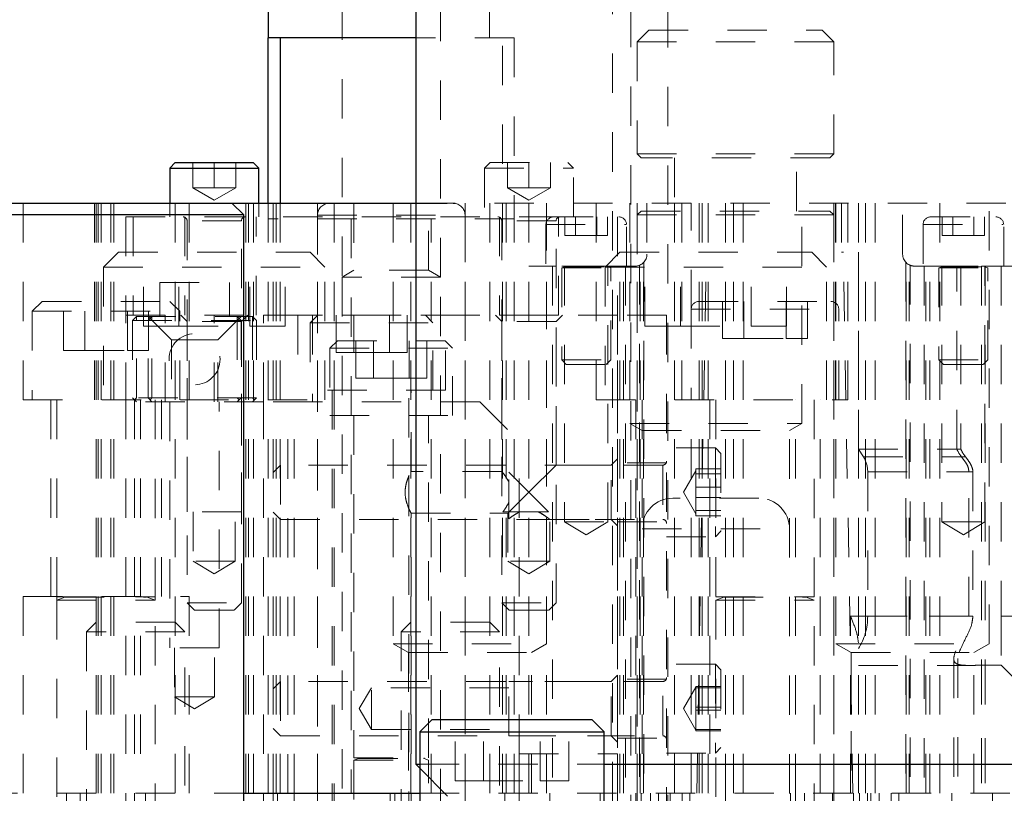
# Model space of a CAD drawing. Header units: inches. Extents: x 1802 to 2468, y -208 to -72.
# Tile 300 of 595: x 2069.27 to 2071.77, y -114.7 to -112.73. Entities that reach past the tile are written whole.
import ezdxf

# ---------------------------------------------------------------- set-up
doc = ezdxf.new("R2010")
doc.units = ezdxf.units.IN
doc.header["$LTSCALE"] = 0.5
doc.header["$MEASUREMENT"] = 0
doc.linetypes.add('HIDDEN', pattern=[0.225, 0.15, -0.075])
for name, color, linetype in [('DIE-M-S', 8, 'Continuous'), ('DIE-M-S2', 1, 'Continuous'), ('DIE-M-S3', 8, 'Continuous'), ('DSS-M-S', 53, 'Continuous'), ('SVD-M-S', 8, 'Continuous')]:
    doc.layers.add(name, color=color, linetype=linetype)

msp = doc.modelspace()

# ---------------------------------------------------------------- linework, layer by layer
at = {"layer": 'DIE-M-S', "linetype": 'HIDDEN', "lineweight": 18}
for p, q in [((2069.45966, -113.19667), (2069.45966, -113.69667)), ((2069.46366, -113.19667), (2069.46366, -114.69667)), ((2069.47666, -114.69667), (2069.47666, -113.19667)), ((2069.47666, -114.69667), (2069.47666, -113.19667)), ((2069.47666, -114.69667), (2069.47666, -113.19667)), ((2069.47666, -114.69667), (2069.47666, -113.19667)), ((2069.50166, -114.69667), (2069.50166, -113.19667)), ((2069.50166, -114.69667), (2069.50166, -113.19667)), ((2069.50166, -114.69667), (2069.50166, -113.19667)), ((2069.50166, -114.69667), (2069.50166, -113.19667)), ((2069.66466, -114.69667), (2069.66466, -113.19667)), ((2069.85166, -114.69667), (2069.85166, -113.19667)), ((2069.85166, -114.69667), (2069.85166, -113.19667)), ((2069.85166, -114.69667), (2069.85166, -113.19667)), ((2069.85166, -114.69667), (2069.85166, -113.19667)), ((2069.86416, -114.69667), (2069.86416, -113.19667)), ((2069.90166, -114.69667), (2069.90166, -113.19667)), ((2069.91416, -114.69667), (2069.91416, -113.19667)), ((2069.92166, -114.69667), (2069.92166, -113.19667)), ((2069.92166, -114.69667), (2069.92166, -113.19667)), ((2070.02666, -113.19667), (2070.02666, -114.69667)), ((2070.06866, -113.69667), (2070.06866, -113.19667)), ((2070.21916, -113.19667), (2070.21916, -114.31667)), ((2070.26366, -113.19667), (2070.26366, -114.69667)), ((2070.27666, -113.19667), (2073.15166, -113.19667)), ((2070.40166, -114.69667), (2070.40166, -113.19667)), ((2070.46466, -114.69667), (2070.46466, -113.19667)), ((2070.50666, -114.69667), (2070.50666, -113.19667)), ((2070.50666, -114.69667), (2070.50666, -113.19667)), ((2070.52666, -114.69667), (2070.52666, -113.19667)), ((2070.56416, -114.69667), (2070.56416, -113.19667)), ((2070.60863, -114.69667), (2070.60863, -113.19667)), ((2070.60863, -114.69667), (2070.60863, -113.19667)), ((2070.60916, -114.31667), (2070.60916, -113.19667)), ((2070.73466, -113.19667), (2070.73466, -113.69667)), ((2070.82041, -113.19667), (2070.82041, -113.75667)), ((2070.83916, -113.19667), (2070.83916, -114.69667)), ((2070.86416, -113.19667), (2070.86416, -113.32667)), ((2070.93439, -114.69667), (2070.93439, -113.19667)), ((2070.93439, -114.69667), (2070.93439, -113.19667)), ((2070.95316, -113.19667), (2070.95316, -113.69667)), ((2070.97666, -113.46636), (2070.97666, -113.19667)), ((2070.99666, -114.69667), (2070.99666, -113.19667)), ((2070.99666, -114.69667), (2070.99666, -113.19667)), ((2071.00416, -113.19667), (2071.00416, -114.69667)), ((2071.00416, -113.19667), (2071.00416, -114.69667)), ((2071.01969, -114.69667), (2071.01969, -113.19667)), ((2071.01969, -114.69667), (2071.01969, -113.19667)), ((2071.06416, -114.69667), (2071.06416, -113.19667)), ((2071.08416, -113.19667), (2071.08416, -114.69667)), ((2071.08416, -113.19667), (2071.08416, -114.69667)), ((2071.10863, -114.69667), (2071.10863, -113.19667)), ((2071.10863, -114.69667), (2071.10863, -113.19667)), ((2071.25791, -113.75667), (2071.25791, -113.19667)), ((2071.33916, -114.69667), (2071.33916, -113.19667)), ((2071.34366, -113.69667), (2071.34366, -113.19667)), ((2071.34416, -113.19667), (2071.34416, -114.31667)), ((2071.37516, -113.69667), (2071.37516, -113.19667)), ((2071.40166, -113.82167), (2071.40166, -113.19667)), ((2071.41941, -113.19667), (2071.41941, -114.69667)), ((2071.44392, -114.69667), (2071.44392, -113.19667)), ((2071.44392, -114.69667), (2071.44392, -113.19667)), ((2071.51416, -113.32667), (2071.51416, -113.19667)), ((2071.60891, -114.69667), (2071.60891, -113.19667)), ((2071.73416, -114.31667), (2071.73416, -113.19667)), ((2070.62416, -113.35667), (2070.56416, -113.35667)), ((2070.62416, -113.35667), (2070.62416, -114.69667)), ((2070.83416, -113.35667), (2070.62416, -113.35667)), ((2070.62416, -113.35667), (2070.62416, -114.69667)), ((2070.65487, -113.35667), (2070.65487, -114.00667)), ((2070.76487, -114.00667), (2070.76487, -113.35667)), ((2070.79487, -114.69667), (2070.79487, -113.35667)), ((2070.80487, -114.69667), (2070.80487, -113.35667)), ((2070.80487, -114.69667), (2070.80487, -113.35667)), ((2070.8473, -114.69667), (2070.8473, -113.35364)), ((2070.8473, -114.69667), (2070.8473, -113.35364)), ((2070.85523, -114.69667), (2070.85523, -113.34803)), ((2070.85523, -114.69667), (2070.85523, -113.34803)), ((2071.52309, -114.69667), (2071.52309, -113.34803)), ((2071.52309, -114.69667), (2071.52309, -113.34803)), ((2071.53102, -114.69667), (2071.53102, -113.35364)), ((2071.53102, -114.69667), (2071.53102, -113.35364)), ((2071.81416, -113.35667), (2071.54416, -113.35667)), ((2071.57345, -114.69667), (2071.57345, -113.35667)), ((2071.57345, -114.69667), (2071.57345, -113.35667)), ((2071.58345, -114.69667), (2071.58345, -113.35667)), ((2071.61345, -113.35667), (2071.61345, -114.00667)), ((2071.6519, -113.82167), (2071.6519, -113.35667)), ((2071.6619, -113.35667), (2071.6619, -113.82167)), ((2071.71416, -113.35667), (2071.71416, -114.69667)), ((2071.72345, -114.00667), (2071.72345, -113.35667)), ((2071.72416, -113.35667), (2071.72416, -114.69667)), ((2071.76416, -113.35667), (2071.76416, -114.24667)), ((2069.56116, -113.69667), (2069.56116, -114.69667)), ((2069.70016, -113.69667), (2070.06866, -113.69667)), ((2069.96716, -114.69667), (2069.96716, -113.69667)), ((2070.73466, -113.69667), (2071.34366, -113.69667)), ((2070.83616, -113.69667), (2070.83616, -114.69667)), ((2070.97666, -114.69667), (2070.97666, -113.69667)), ((2071.02366, -113.69667), (2071.02366, -114.69667)), ((2071.24216, -114.69667), (2071.24216, -113.69667)), ((2071.30466, -114.69667), (2071.30466, -113.69667)), ((2071.34366, -113.69667), (2071.37516, -113.69667)), ((2070.82041, -113.75667), (2071.25791, -113.75667)), ((2070.82041, -113.75667), (2070.85166, -113.77472)), ((2071.22666, -113.77472), (2071.25791, -113.75667)), ((2070.85166, -113.77472), (2071.22666, -113.77472)), ((2071.40166, -113.82167), (2071.6519, -113.82167)), ((2071.40166, -113.82167), (2071.41441, -113.84129)), ((2071.6519, -113.82167), (2071.6619, -113.82167)), ((2071.41441, -113.84129), (2071.66365, -113.84129)), ((2071.41441, -113.84129), (2071.67365, -113.84129)), ((2071.42529, -113.87986), (2071.68264, -113.87986)), ((2071.42529, -113.87986), (2071.42529, -114.24667)), ((2071.42529, -113.87986), (2071.69264, -113.87986)), ((2071.68264, -114.24667), (2071.68264, -113.87986)), ((2071.69264, -113.87986), (2071.69264, -114.24667)), ((2070.65487, -114.00667), (2070.76487, -114.00667)), ((2070.65487, -114.00667), (2070.70987, -114.03972)), ((2070.70987, -114.03972), (2070.76487, -114.00667)), ((2071.61345, -114.00667), (2071.72345, -114.00667)), ((2071.61345, -114.00667), (2071.66845, -114.03972)), ((2071.66845, -114.03972), (2071.72345, -114.00667)), ((2071.38166, -114.69667), (2071.38166, -114.24667)), ((2071.38166, -114.24667), (2071.76416, -114.24667)), ((2071.38166, -114.24667), (2071.76416, -114.24667)), ((2071.38166, -114.69667), (2071.38166, -114.24667)), ((2071.42529, -114.24667), (2071.68264, -114.24667)), ((2071.42529, -114.24667), (2071.69264, -114.24667)), ((2071.76416, -114.24667), (2071.81416, -114.24667)), ((2071.76416, -114.24667), (2071.76416, -114.37145)), ((2071.81416, -114.24667), (2071.76416, -114.24667)), ((2070.21916, -114.31667), (2070.60916, -114.31667)), ((2070.21916, -114.31667), (2070.25791, -114.33905)), ((2070.57041, -114.33905), (2070.60916, -114.31667)), ((2071.34416, -114.31667), (2071.73416, -114.31667)), ((2071.34416, -114.31667), (2071.38291, -114.33905)), ((2071.40166, -114.69667), (2071.40166, -114.3145)), ((2071.69541, -114.33905), (2071.73416, -114.31667)), ((2070.25791, -114.33905), (2070.57041, -114.33905)), ((2070.25791, -114.33905), (2070.25791, -114.69667)), ((2070.57041, -114.69667), (2070.57041, -114.33905)), ((2071.38291, -114.33905), (2071.69541, -114.33905)), ((2071.38291, -114.33905), (2071.38291, -114.69667)), ((2071.64416, -114.35478), (2071.64416, -114.69667)), ((2071.65416, -114.35423), (2071.65416, -114.69667)), ((2071.69541, -114.69667), (2071.69541, -114.33905)), ((2071.40166, -114.37167), (2071.68458, -114.37167)), ((2071.68458, -114.37167), (2071.69294, -114.37167)), ((2071.76416, -114.37145), (2071.71416, -114.37145)), ((2071.71416, -114.37145), (2071.71416, -114.69667)), ((2071.72416, -114.37145), (2071.72416, -114.69667)), ((2071.76416, -114.37145), (2071.81416, -114.42151)), ((2069.16416, -114.69667), (2069.83916, -114.69667)), ((2070.28654, -114.69667), (2073.14178, -114.69667))]:
    msp.add_line(p, q, dxfattribs=at)
at = {"layer": 'DIE-M-S', "linetype": 'Continuous', "lineweight": 25}
for p, q in [((2069.80916, -113.19667), (2070.27666, -113.19667)), ((2069.83916, -114.69667), (2070.28654, -114.69667))]:
    msp.add_line(p, q, dxfattribs=at)
at = {"layer": 'DIE-M-S', "linetype": 'HIDDEN', "lineweight": 18}
for centre, start, end in [((2070.83416, -113.32667), 270, 0), ((2071.54416, -113.32667), 180, 270)]:
    msp.add_arc(centre, 0.03, start, end, dxfattribs=at)
for centre, major_axis, ratio, start_param, end_param in [((2071.71416, -113.78354), (0, 0.08342), 0.8390996, 2.0455764, 2.3355008), ((2071.72416, -113.78354), (0, 0.08342), 0.8390996, 2.0455764, 2.3355008), ((2071.37881, -113.87986), (0, 0.06), 0.7747034, 4.712389, 5.4105207), ((2071.32845, -114.24667), (0, 0.125), 0.7747034, 3.9987731, 4.712389)]:
    msp.add_ellipse(centre, major_axis=major_axis, ratio=ratio, start_param=start_param, end_param=end_param, dxfattribs=at)
for points, knots in [([(2071.68264, -113.87986), (2071.68221, -113.87621), (2071.68116, -113.86721), (2071.67336, -113.85391), (2071.66708, -113.84576), (2071.66365, -113.84129)], [0, 0, 0, 0, 0.2356388, 0.5817235, 1, 1, 1, 1]), ([(2071.67365, -113.84129), (2071.67644, -113.84486), (2071.68202, -113.85199), (2071.68905, -113.86355), (2071.69235, -113.87336), (2071.69257, -113.87842), (2071.69264, -113.87986)], [0, 0, 0, 0, 0.3367751, 0.6740995, 0.9071018, 1, 1, 1, 1]), ([(2071.40166, -114.3145), (2071.40076, -114.30707), (2071.39844, -114.28789), (2071.3888, -114.26464), (2071.38278, -114.24948), (2071.38171, -114.24681), (2071.38166, -114.24667)], [0, 0, 0, 0, 0.342192, 0.8842422, 0.9940505, 1, 1, 1, 1]), ([(2071.71416, -114.37145), (2071.70629, -114.37151), (2071.69056, -114.37162), (2071.66967, -114.37179), (2071.65411, -114.36984), (2071.64547, -114.36417), (2071.64312, -114.35363), (2071.64816, -114.33539), (2071.66169, -114.30787), (2071.67691, -114.27849), (2071.68247, -114.25647), (2071.68262, -114.2478), (2071.68264, -114.24667)], [0, 0, 0, 0, 0.0942578, 0.1885281, 0.2819867, 0.3706348, 0.4566366, 0.571266, 0.7302307, 0.8957107, 0.9863899, 1, 1, 1, 1]), ([(2071.69264, -114.24667), (2071.69197, -114.25316), (2071.6901, -114.27143), (2071.67603, -114.2994), (2071.66199, -114.32708), (2071.65399, -114.34815), (2071.6538, -114.36155), (2071.66106, -114.36879), (2071.67502, -114.37149), (2071.69351, -114.37179), (2071.71086, -114.37148), (2071.72134, -114.37145), (2071.72416, -114.37145)], [0, 0, 0, 0, 0.0780185, 0.2198007, 0.3809292, 0.502044, 0.6004658, 0.6994177, 0.7867027, 0.8738957, 0.9660169, 1, 1, 1, 1])]:
    msp.add_open_spline(points, degree=3, knots=knots, dxfattribs=at)
at = {"layer": 'DIE-M-S2', "linetype": 'HIDDEN', "lineweight": 18}
for p, q in [((2069.27816, -113.19667), (2069.27816, -113.69667)), ((2069.46916, -113.19667), (2069.46916, -114.69667)), ((2069.46916, -113.19667), (2069.46916, -114.69667)), ((2069.50916, -113.19667), (2069.50916, -114.69667)), ((2069.50916, -113.19667), (2069.50916, -114.69667)), ((2069.70016, -113.69667), (2069.70016, -113.19667)), ((2069.84416, -113.19667), (2069.84416, -114.69667)), ((2069.84416, -113.19667), (2069.84416, -114.69667)), ((2070.93439, -113.19667), (2070.93439, -114.69667)), ((2070.93439, -113.19667), (2070.93439, -114.69667)), ((2071.01987, -113.19667), (2071.01987, -113.32167)), ((2071.35845, -113.19667), (2071.35845, -113.32167)), ((2071.40166, -113.19667), (2071.40166, -114.3145)), ((2071.44392, -113.19667), (2071.44392, -114.69667)), ((2071.44392, -113.19667), (2071.44392, -114.69667)), ((2070.99087, -114.69667), (2071.01487, -113.32167)), ((2071.36345, -113.32167), (2071.35845, -113.32167)), ((2071.38745, -114.69667), (2071.36345, -113.32167)), ((2070.80987, -113.35667), (2070.80987, -114.69667)), ((2070.80987, -113.35667), (2070.80987, -114.69667)), ((2070.84489, -113.35469), (2070.84489, -114.69667)), ((2070.84489, -113.35469), (2070.84489, -114.69667)), ((2070.85643, -113.34678), (2070.85643, -114.69667)), ((2070.85643, -113.34678), (2070.85643, -114.69667)), ((2071.52189, -113.34678), (2071.52189, -114.69667)), ((2071.52189, -113.34678), (2071.52189, -114.69667)), ((2071.53342, -113.35469), (2071.53342, -114.69667)), ((2071.53342, -113.35469), (2071.53342, -114.69667)), ((2071.56845, -113.35667), (2071.56845, -114.69667)), ((2071.56845, -113.35667), (2071.56845, -114.69667)), ((2069.27816, -113.69667), (2069.70016, -113.69667)), ((2069.34853, -113.69667), (2069.34853, -114.19667)), ((2069.62978, -114.19667), (2069.62978, -113.69667)), ((2069.27816, -114.19667), (2069.70016, -114.19667)), ((2069.27816, -114.19667), (2069.27816, -114.69667)), ((2069.70016, -114.69667), (2069.70016, -114.19667))]:
    msp.add_line(p, q, dxfattribs=at)
msp.add_arc((2071.54416, -113.32667), 0.03, 249.03177, 270, dxfattribs=at)
at = {"layer": 'DIE-M-S3', "linetype": 'HIDDEN', "lineweight": 18}
for p, q in [((2070.08916, -111.68167), (2070.08916, -113.38467)), ((2070.33916, -113.38467), (2070.33916, -111.68167)), ((2070.52666, -112.19667), (2070.52666, -112.77667)), ((2069.96416, -112.57667), (2069.96416, -112.77667)), ((2070.46416, -112.77667), (2070.46416, -112.57667)), ((2070.86916, -112.75667), (2070.83916, -112.78667)), ((2070.86916, -112.75667), (2071.30916, -112.75667)), ((2071.33916, -112.78667), (2071.30916, -112.75667)), ((2070.52666, -112.77667), (2070.27666, -112.77667)), ((2070.49666, -114.69667), (2070.49666, -112.77667)), ((2070.52666, -112.77667), (2070.52666, -113.19667)), ((2071.33916, -112.78667), (2070.83916, -112.78667)), ((2070.83916, -112.78667), (2070.83916, -113.07167)), ((2071.33916, -113.07167), (2071.33916, -112.78667)), ((2070.83916, -113.07167), (2071.33916, -113.07167)), ((2070.83916, -113.07167), (2070.84916, -113.08167)), ((2071.32916, -113.08167), (2070.84916, -113.08167)), ((2070.93416, -113.08167), (2070.93416, -113.21667)), ((2071.24416, -113.21667), (2071.24416, -113.08167)), ((2071.32916, -113.08167), (2071.33916, -113.07167)), ((2069.93166, -113.19667), (2069.93166, -114.69667)), ((2070.84916, -113.21667), (2070.83916, -113.22667)), ((2071.33916, -113.22667), (2070.83916, -113.22667)), ((2070.83916, -113.22667), (2070.83916, -114.94667)), ((2070.84916, -113.21667), (2071.32916, -113.21667)), ((2071.33916, -113.22667), (2071.32916, -113.21667)), ((2071.33916, -114.94667), (2071.33916, -113.22667)), ((2070.52666, -113.23667), (2069.90166, -113.23667)), ((2070.11259, -113.23667), (2070.11259, -114.69667)), ((2070.31572, -114.69667), (2070.31572, -113.23667)), ((2069.16416, -114.69667), (2069.83916, -114.69667)), ((2069.38866, -114.69667), (2069.38866, -115.19667)), ((2069.42366, -114.69667), (2069.42366, -114.88667)), ((2069.56116, -114.69667), (2069.56116, -115.19667)), ((2069.58966, -115.19667), (2069.58966, -114.69667)), ((2069.70466, -114.88667), (2069.70466, -114.69667)), ((2069.91416, -115.19667), (2069.91416, -114.69667)), ((2069.9251, -114.69667), (2069.9251, -115.19667)), ((2069.96716, -115.19667), (2069.96716, -114.69667)), ((2070.21103, -114.69667), (2070.21103, -115.19667)), ((2070.22366, -114.69667), (2070.22366, -114.88667)), ((2070.28654, -114.69667), (2073.14178, -114.69667)), ((2070.50322, -115.19667), (2070.50322, -114.69667)), ((2070.50466, -114.88667), (2070.50466, -114.69667)), ((2070.61728, -115.19667), (2070.61728, -114.69667)), ((2070.74541, -114.69667), (2070.74541, -115.19667)), ((2070.83616, -114.69667), (2070.83616, -115.19667)), ((2070.84916, -114.69667), (2070.84916, -115.19667)), ((2070.87347, -115.19667), (2070.87347, -114.69667)), ((2070.89347, -115.19667), (2070.89347, -114.69667)), ((2070.89347, -115.19667), (2070.89347, -114.69667)), ((2070.92347, -115.19667), (2070.92347, -114.69667)), ((2070.92347, -115.19667), (2070.92347, -114.69667)), ((2070.95347, -115.19667), (2070.95347, -114.69667)), ((2070.95347, -115.19667), (2070.95347, -114.69667)), ((2070.97347, -115.19667), (2070.97347, -114.69667)), ((2071.06366, -114.69667), (2071.06366, -115.19667)), ((2071.22916, -115.19667), (2071.22916, -114.69667)), ((2071.24216, -115.19667), (2071.24216, -114.69667)), ((2071.26466, -115.19667), (2071.26466, -114.69667)), ((2071.33603, -114.69667), (2071.33603, -115.19667)), ((2071.38916, -114.69667), (2071.38916, -115.19667)), ((2071.40485, -115.19667), (2071.40485, -114.69667)), ((2071.42485, -115.19667), (2071.42485, -114.69667)), ((2071.42485, -115.19667), (2071.42485, -114.69667)), ((2071.43291, -115.19667), (2071.43291, -114.69667)), ((2071.45485, -115.19667), (2071.45485, -114.69667)), ((2071.45485, -115.19667), (2071.45485, -114.69667)), ((2071.48485, -115.19667), (2071.48485, -114.69667)), ((2071.48485, -115.19667), (2071.48485, -114.69667)), ((2071.50485, -115.19667), (2071.50485, -114.69667)), ((2071.63916, -115.19667), (2071.63916, -114.69667)), ((2071.74228, -115.19667), (2071.74228, -114.69667))]:
    msp.add_line(p, q, dxfattribs=at)
at = {"layer": 'DIE-M-S3', "linetype": 'Continuous', "lineweight": 25}
for p, q in [((2069.90166, -111.74167), (2069.90166, -112.77667)), ((2070.27666, -112.77667), (2069.90166, -112.77667)), ((2069.90166, -113.19667), (2069.90166, -112.77667)), ((2069.93166, -112.77667), (2069.93166, -113.19667)), ((2069.21416, -113.19667), (2069.80916, -113.19667)), ((2069.83916, -113.22667), (2069.80916, -113.19667)), ((2069.83916, -113.22667), (2069.21416, -113.22667)), ((2069.83916, -115.19667), (2069.83916, -113.22667)), ((2069.83916, -114.69667), (2070.28654, -114.69667))]:
    msp.add_line(p, q, dxfattribs=at)
at = {"layer": 'DSS-M-S', "linetype": 'Continuous', "lineweight": 25}
for p, q in [((2070.27666, -112.21667), (2070.27666, -114.62317)), ((2070.31779, -114.50917), (2070.28654, -114.54042)), ((2070.31779, -114.50917), (2070.72404, -114.50917)), ((2070.75529, -114.54042), (2070.72404, -114.50917)), ((2070.28654, -114.54042), (2070.28654, -114.82167)), ((2070.28654, -114.54042), (2070.75529, -114.54042)), ((2070.75529, -114.82167), (2070.75529, -114.54042)), ((2070.27666, -114.62317), (2070.28654, -114.63306)), ((2070.27666, -114.62317), (2070.28654, -114.62317)), ((2070.75529, -114.62317), (2072.67303, -114.62317))]:
    msp.add_line(p, q, dxfattribs=at)
at = {"layer": 'DSS-M-S', "linetype": 'HIDDEN', "lineweight": 18}
for p, q in [((2070.77666, -112.21667), (2070.77666, -116.61417)), ((2070.82353, -112.50045), (2070.82353, -115.91571)), ((2070.91728, -112.50104), (2070.91728, -115.91656)), ((2070.37658, -114.66542), (2070.37658, -114.50917)), ((2070.44875, -114.66542), (2070.44875, -114.50917)), ((2070.59309, -114.66542), (2070.59309, -114.50917)), ((2070.66525, -114.66542), (2070.66525, -114.50917)), ((2070.28654, -114.62317), (2070.75529, -114.62317)), ((2070.28654, -114.63306), (2070.46416, -114.81067)), ((2070.37658, -114.66542), (2070.44875, -114.66542)), ((2070.44875, -114.66542), (2070.59309, -114.66542)), ((2070.59309, -114.66542), (2070.66525, -114.66542))]:
    msp.add_line(p, q, dxfattribs=at)
at = {"layer": 'SVD-M-S', "linetype": 'Continuous', "lineweight": 25}
for p, q in [((2069.66516, -113.09367), (2069.65116, -113.10767)), ((2069.65116, -113.10767), (2069.65116, -113.19667)), ((2069.65116, -113.10767), (2069.87716, -113.10767)), ((2069.66516, -113.09367), (2069.86316, -113.09367)), ((2069.87716, -113.10767), (2069.86316, -113.09367)), ((2069.87716, -113.19667), (2069.87716, -113.10767))]:
    msp.add_line(p, q, dxfattribs=at)
at = {"layer": 'SVD-M-S', "linetype": 'HIDDEN', "lineweight": 18}
for p, q in [((2069.70966, -113.15767), (2069.70966, -113.09367)), ((2069.76416, -113.15767), (2069.76416, -113.09367)), ((2069.81866, -113.15767), (2069.81866, -113.09367)), ((2070.46516, -113.09367), (2070.45116, -113.10767)), ((2070.45116, -113.10767), (2070.67716, -113.10767)), ((2070.45116, -113.10767), (2070.45116, -113.23167)), ((2070.46516, -113.09367), (2070.66316, -113.09367)), ((2070.50966, -113.15767), (2070.50966, -113.09367)), ((2070.56416, -113.15767), (2070.56416, -113.09367)), ((2070.61866, -113.15767), (2070.61866, -113.09367)), ((2070.67716, -113.10767), (2070.66316, -113.09367)), ((2070.67716, -113.23167), (2070.67716, -113.10767)), ((2069.73691, -113.15767), (2069.70966, -113.15767)), ((2069.70966, -113.15767), (2069.76416, -113.18914)), ((2069.76416, -113.15767), (2069.73691, -113.15767)), ((2069.76416, -113.15767), (2069.79141, -113.15767)), ((2069.76416, -113.18914), (2069.81866, -113.15767)), ((2069.79141, -113.15767), (2069.81866, -113.15767)), ((2070.53691, -113.15767), (2070.50966, -113.15767)), ((2070.50966, -113.15767), (2070.56416, -113.18914)), ((2070.56416, -113.15767), (2070.53691, -113.15767)), ((2070.56416, -113.15767), (2070.59141, -113.15767)), ((2070.56416, -113.18914), (2070.61866, -113.15767)), ((2070.59141, -113.15767), (2070.61866, -113.15767)), ((2069.65116, -113.19667), (2069.65116, -113.23167)), ((2069.87716, -113.23167), (2069.87716, -113.19667)), ((2070.05666, -113.19717), (2070.37166, -113.19717)), ((2070.11941, -113.19717), (2070.11941, -113.36721)), ((2070.30891, -113.36721), (2070.30891, -113.19717)), ((2069.53916, -113.23167), (2069.53916, -113.48167)), ((2069.53916, -113.23167), (2070.62705, -113.23167)), ((2069.55791, -113.23167), (2069.55791, -113.48167)), ((2069.68941, -113.23167), (2069.68941, -113.48167)), ((2069.83891, -113.48167), (2069.83891, -113.23167)), ((2069.87041, -113.48167), (2069.87041, -113.23167)), ((2070.02666, -113.22717), (2070.39991, -113.22717)), ((2070.02666, -113.22717), (2070.02666, -114.94667)), ((2070.40166, -114.94667), (2070.40166, -113.22717)), ((2070.48941, -113.23167), (2070.48941, -113.48167)), ((2070.62705, -113.23167), (2070.79268, -113.23167)), ((2070.63891, -113.48167), (2070.63891, -113.23167)), ((2070.65574, -113.27855), (2070.65574, -113.23167)), ((2070.6828, -113.27855), (2070.6828, -113.23167)), ((2070.73693, -113.27855), (2070.73693, -113.23167)), ((2070.76399, -113.27855), (2070.76399, -113.23167)), ((2070.78916, -113.23167), (2070.78916, -113.48167)), ((2071.58564, -113.23167), (2071.75127, -113.23167)), ((2071.61432, -113.27855), (2071.61432, -113.23167)), ((2071.64139, -113.27855), (2071.64139, -113.23167)), ((2071.69551, -113.27855), (2071.69551, -113.23167)), ((2071.72258, -113.27855), (2071.72258, -113.23167)), ((2069.83316, -113.24167), (2069.69516, -113.24167)), ((2069.69516, -113.24167), (2069.69516, -114.21307)), ((2069.83316, -114.21307), (2069.83316, -113.24167)), ((2070.63316, -113.24167), (2070.49516, -113.24167)), ((2070.49516, -113.24167), (2070.49516, -114.21307)), ((2070.60737, -113.25136), (2070.81062, -113.25136)), ((2070.60737, -113.25136), (2070.60737, -113.35667)), ((2070.63316, -114.21307), (2070.63316, -113.24167)), ((2070.81237, -113.35667), (2070.81237, -113.25136)), ((2071.56595, -113.25136), (2071.76921, -113.25136)), ((2071.56595, -113.25136), (2071.56595, -113.35667)), ((2071.77095, -113.35667), (2071.77095, -113.25136)), ((2070.65574, -113.27855), (2070.6828, -113.27855)), ((2070.6828, -113.27855), (2070.73693, -113.27855)), ((2070.73693, -113.27855), (2070.76399, -113.27855)), ((2071.61432, -113.27855), (2071.64139, -113.27855)), ((2071.64139, -113.27855), (2071.69551, -113.27855)), ((2071.69551, -113.27855), (2071.72258, -113.27855)), ((2069.52041, -113.32167), (2069.48291, -113.35917)), ((2069.52041, -113.32167), (2070.00791, -113.32167)), ((2069.58403, -113.50917), (2069.58403, -113.32167)), ((2069.67409, -113.50917), (2069.67409, -113.32167)), ((2069.85423, -113.50917), (2069.85423, -113.32167)), ((2069.94429, -113.50917), (2069.94429, -113.32167)), ((2070.04541, -113.35917), (2070.00791, -113.32167)), ((2070.79541, -113.32167), (2070.75791, -113.35917)), ((2070.79541, -113.32167), (2071.28291, -113.32167)), ((2070.85903, -113.50917), (2070.85903, -113.32167)), ((2070.94909, -113.50917), (2070.94909, -113.32167)), ((2071.12923, -113.50917), (2071.12923, -113.32167)), ((2071.21929, -113.50917), (2071.21929, -113.32167)), ((2071.32041, -113.35917), (2071.28291, -113.32167)), ((2070.64737, -113.35667), (2070.64737, -113.35707)), ((2070.64737, -113.35707), (2070.77237, -113.35707)), ((2070.77237, -113.35707), (2070.77237, -113.35667)), ((2071.60595, -113.35667), (2071.60595, -113.35707)), ((2071.60595, -113.35707), (2071.73095, -113.35707)), ((2071.73095, -113.35707), (2071.73095, -113.35667)), ((2069.48291, -113.35917), (2070.04541, -113.35917)), ((2069.48291, -113.35917), (2069.48291, -113.69667)), ((2070.04541, -113.69667), (2070.04541, -113.35917)), ((2070.11941, -113.36721), (2070.08916, -113.38467)), ((2070.30891, -113.36721), (2070.11941, -113.36721)), ((2070.33916, -113.38467), (2070.30891, -113.36721)), ((2070.65492, -113.35859), (2070.64737, -113.36134)), ((2070.64737, -113.36134), (2070.77237, -113.36134)), ((2070.64737, -113.36134), (2070.64737, -113.59492)), ((2070.65492, -113.35859), (2070.76481, -113.35859)), ((2070.75791, -113.35917), (2071.32041, -113.35917)), ((2070.75791, -113.35917), (2070.75791, -113.69667)), ((2070.77237, -113.36134), (2070.76481, -113.35859)), ((2070.77237, -113.59492), (2070.77237, -113.36134)), ((2071.32041, -113.69667), (2071.32041, -113.35917)), ((2071.6135, -113.35859), (2071.60595, -113.36134)), ((2071.60595, -113.36134), (2071.73095, -113.36134)), ((2071.60595, -113.36134), (2071.60595, -113.59492)), ((2071.6135, -113.35859), (2071.7234, -113.35859)), ((2071.73095, -113.36134), (2071.7234, -113.35859)), ((2071.73095, -113.59492), (2071.73095, -113.36134)), ((2069.62558, -113.39814), (2069.80274, -113.39814)), ((2069.62558, -113.39814), (2069.62558, -113.48514)), ((2069.80274, -113.48514), (2069.80274, -113.39814)), ((2070.33916, -113.38467), (2070.08916, -113.38467)), ((2070.08916, -113.38467), (2070.08916, -115.13467)), ((2070.33916, -115.13467), (2070.33916, -113.38467)), ((2069.32666, -113.44667), (2069.30166, -113.47167)), ((2069.32666, -113.44667), (2069.65166, -113.44667)), ((2069.38091, -113.57167), (2069.38091, -113.44667)), ((2069.43503, -113.57167), (2069.43503, -113.44667)), ((2069.54329, -113.57167), (2069.54329, -113.44667)), ((2069.59741, -113.57167), (2069.59741, -113.44667)), ((2069.67666, -113.47167), (2069.65166, -113.44667)), ((2070.99634, -113.44667), (2071.33197, -113.44667)), ((2071.05591, -113.54042), (2071.05591, -113.44667)), ((2071.11003, -113.54042), (2071.11003, -113.44667)), ((2071.21829, -113.54042), (2071.21829, -113.44667)), ((2071.27241, -113.54042), (2071.27241, -113.44667)), ((2069.30166, -113.47167), (2069.67666, -113.47167)), ((2069.30166, -113.47167), (2069.30166, -113.69667)), ((2069.53916, -113.48167), (2070.78916, -113.48167)), ((2069.53916, -113.70167), (2069.53916, -113.48167)), ((2069.63916, -113.70167), (2069.63916, -113.48167)), ((2069.67666, -113.69667), (2069.67666, -113.47167)), ((2069.67916, -113.48167), (2069.69516, -113.49767)), ((2069.76416, -113.70167), (2069.76416, -113.48167)), ((2069.83316, -113.49767), (2069.84916, -113.48167)), ((2069.88916, -113.70167), (2069.88916, -113.48167)), ((2069.88916, -113.48167), (2070.78916, -113.48167)), ((2069.97666, -113.48167), (2069.97666, -113.67167)), ((2070.02716, -113.48167), (2070.00816, -113.50067)), ((2070.01416, -113.48167), (2070.01416, -113.70167)), ((2070.07395, -113.57667), (2070.07395, -113.48167)), ((2070.11905, -113.57667), (2070.11905, -113.48167)), ((2070.20926, -113.57667), (2070.20926, -113.48167)), ((2070.25437, -113.57667), (2070.25437, -113.48167)), ((2070.32016, -113.50067), (2070.30116, -113.48167)), ((2070.35166, -113.67167), (2070.35166, -113.48167)), ((2070.47916, -113.48167), (2070.49516, -113.49767)), ((2070.63316, -113.49767), (2070.64916, -113.48167)), ((2070.91416, -113.48167), (2070.78916, -113.48167)), ((2070.78916, -113.48167), (2070.78916, -114.94667)), ((2070.78916, -114.69667), (2070.78916, -113.48167)), ((2070.91416, -113.48167), (2070.91416, -114.94667)), ((2070.97666, -113.46636), (2071.34991, -113.46636)), ((2070.97666, -113.46636), (2070.97666, -113.69667)), ((2071.35166, -113.69667), (2071.35166, -113.46636)), ((2069.56652, -113.48514), (2069.55668, -113.49498)), ((2069.55668, -113.49498), (2069.55668, -113.69183)), ((2069.55668, -113.49498), (2069.87164, -113.49498)), ((2069.56652, -113.48514), (2069.8618, -113.48514)), ((2069.56652, -113.49498), (2069.56652, -113.48514)), ((2069.56652, -113.69183), (2069.56652, -113.49498)), ((2069.60589, -113.48514), (2069.59605, -113.49498)), ((2069.59605, -113.48514), (2069.6551, -113.54419)), ((2069.59605, -113.69183), (2069.59605, -113.49498)), ((2069.60589, -113.49498), (2069.60589, -113.48514)), ((2069.60589, -113.69183), (2069.60589, -113.49498)), ((2069.83316, -113.49767), (2069.69516, -113.49767)), ((2069.69516, -113.49767), (2069.69516, -113.98167)), ((2069.77321, -113.54419), (2069.83227, -113.48514)), ((2069.82243, -113.48514), (2069.83227, -113.49498)), ((2069.82243, -113.48514), (2069.82243, -113.49498)), ((2069.82243, -113.49498), (2069.82243, -113.69183)), ((2069.83227, -113.49498), (2069.83227, -113.69183)), ((2069.83316, -113.98167), (2069.83316, -113.49767)), ((2069.8618, -113.48514), (2069.87164, -113.49498)), ((2069.8618, -113.48514), (2069.8618, -113.49498)), ((2069.8618, -113.49498), (2069.8618, -113.69183)), ((2069.87164, -113.49498), (2069.87164, -113.69183)), ((2070.00816, -113.50067), (2070.32016, -113.50067)), ((2070.00816, -113.50067), (2070.00816, -113.67167)), ((2070.32016, -113.67167), (2070.32016, -113.50067)), ((2070.63316, -113.49767), (2070.49516, -113.49767)), ((2070.49516, -113.49767), (2070.49516, -113.87892)), ((2070.63316, -113.86267), (2070.63316, -113.49767)), ((2069.58403, -113.50917), (2069.67409, -113.50917)), ((2069.67409, -113.50917), (2069.85423, -113.50917)), ((2069.85423, -113.50917), (2069.94429, -113.50917)), ((2070.85903, -113.50917), (2070.94909, -113.50917)), ((2070.94909, -113.50917), (2071.12923, -113.50917)), ((2071.12923, -113.50917), (2071.21929, -113.50917)), ((2069.6551, -113.54419), (2069.71416, -113.54419)), ((2069.6551, -113.54419), (2069.6551, -113.70167)), ((2069.71416, -113.54419), (2069.77321, -113.54419)), ((2069.77321, -113.70167), (2069.77321, -113.54419)), ((2070.07716, -113.54667), (2070.05816, -113.56567)), ((2070.07716, -113.54667), (2070.35116, -113.54667)), ((2070.12395, -113.64167), (2070.12395, -113.54667)), ((2070.16905, -113.64167), (2070.16905, -113.54667)), ((2070.25926, -113.64167), (2070.25926, -113.54667)), ((2070.30437, -113.64167), (2070.30437, -113.54667)), ((2070.37016, -113.56567), (2070.35116, -113.54667)), ((2071.05591, -113.54042), (2071.11003, -113.54042)), ((2071.11003, -113.54042), (2071.21829, -113.54042)), ((2071.21829, -113.54042), (2071.27241, -113.54042)), ((2069.38091, -113.57167), (2069.43503, -113.57167)), ((2069.43503, -113.57167), (2069.54329, -113.57167)), ((2069.54329, -113.57167), (2069.59741, -113.57167)), ((2070.05816, -113.56567), (2070.37016, -113.56567)), ((2070.05816, -113.56567), (2070.05816, -113.73667)), ((2070.07395, -113.57667), (2070.11905, -113.57667)), ((2070.11905, -113.57667), (2070.20926, -113.57667)), ((2070.20926, -113.57667), (2070.25437, -113.57667)), ((2070.37016, -113.73667), (2070.37016, -113.56567)), ((2070.64737, -113.59492), (2070.77237, -113.59492)), ((2070.64737, -113.59492), (2070.65912, -113.60667)), ((2070.65912, -113.60667), (2070.76062, -113.60667)), ((2070.76062, -113.60667), (2070.77237, -113.59492)), ((2071.60595, -113.59492), (2071.73095, -113.59492)), ((2071.60595, -113.59492), (2071.6177, -113.60667)), ((2071.6177, -113.60667), (2071.7192, -113.60667)), ((2071.7192, -113.60667), (2071.73095, -113.59492)), ((2070.12395, -113.64167), (2070.16905, -113.64167)), ((2070.16905, -113.64167), (2070.25926, -113.64167)), ((2070.25926, -113.64167), (2070.30437, -113.64167)), ((2070.35166, -113.67167), (2069.97666, -113.67167)), ((2070.06366, -113.67167), (2070.06366, -115.19667)), ((2070.06916, -113.67167), (2070.06916, -114.79207)), ((2070.25916, -114.79207), (2070.25916, -113.67167)), ((2070.26466, -113.87898), (2070.26466, -113.67167)), ((2069.36416, -113.69667), (2069.36416, -114.19707)), ((2069.53916, -115.19667), (2069.53916, -113.70167)), ((2069.88916, -113.70167), (2069.53916, -113.70167)), ((2069.87164, -113.69183), (2069.55668, -113.69183)), ((2069.55668, -113.69183), (2069.56652, -113.70167)), ((2069.5616, -113.69675), (2069.56652, -113.69183)), ((2069.57666, -113.69667), (2069.57666, -114.69707)), ((2069.60589, -113.70167), (2069.59605, -113.69183)), ((2069.60589, -113.69183), (2069.60097, -113.69675)), ((2069.61416, -114.19707), (2069.61416, -113.69667)), ((2069.65166, -113.70167), (2069.65166, -114.32667)), ((2069.77666, -114.32667), (2069.77666, -113.70167)), ((2069.83227, -113.69183), (2069.82243, -113.70167)), ((2069.82735, -113.69675), (2069.82243, -113.69183)), ((2069.87164, -113.69183), (2069.8618, -113.70167)), ((2069.8618, -113.69183), (2069.86672, -113.69675)), ((2069.88916, -115.19667), (2069.88916, -113.70167)), ((2070.01416, -113.70167), (2069.88916, -113.70167)), ((2069.95166, -114.69707), (2069.95166, -113.69667)), ((2070.43916, -113.70167), (2070.01416, -113.70167)), ((2070.43916, -113.70167), (2070.53916, -113.80167)), ((2070.85166, -113.69667), (2070.85166, -114.69707)), ((2071.03916, -113.69667), (2071.03916, -114.19707)), ((2071.22666, -114.69707), (2071.22666, -113.69667)), ((2071.28916, -114.19707), (2071.28916, -113.69667)), ((2070.05816, -113.73667), (2070.37016, -113.73667)), ((2070.11916, -113.73667), (2070.11916, -114.60707)), ((2070.30916, -114.60707), (2070.30916, -113.73667)), ((2070.53916, -114.59667), (2070.53916, -113.80167)), ((2071.03816, -113.81867), (2070.91416, -113.81867)), ((2071.03816, -113.81867), (2071.03816, -114.04217)), ((2071.05216, -113.83267), (2071.03816, -113.81867)), ((2071.05216, -113.83267), (2071.05216, -114.02848)), ((2070.78916, -113.84667), (2070.77316, -113.86267)), ((2070.91416, -113.85692), (2070.78916, -113.85692)), ((2069.93276, -113.86267), (2069.91416, -113.88127)), ((2069.93276, -113.86267), (2069.93276, -113.99914)), ((2070.90416, -113.86267), (2069.93276, -113.86267)), ((2070.49554, -113.87842), (2070.26437, -113.87842)), ((2070.51316, -113.88067), (2070.56416, -113.93167)), ((2070.51316, -113.99895), (2070.51316, -113.88067)), ((2070.56416, -113.93167), (2070.63316, -113.86267)), ((2070.77316, -113.86267), (2070.63316, -113.86267)), ((2070.77316, -114.00067), (2070.77316, -113.86267)), ((2070.90416, -113.86381), (2070.90416, -113.99954)), ((2070.98816, -113.87717), (2070.95669, -113.93167)), ((2070.98816, -113.89514), (2070.98816, -113.87179)), ((2070.98816, -113.87179), (2071.05216, -113.87179)), ((2070.98816, -113.88497), (2071.05216, -113.88497)), ((2070.98816, -113.91849), (2070.98816, -113.89514)), ((2070.56416, -113.93167), (2070.51416, -113.98167)), ((2070.61416, -113.98167), (2070.56416, -113.93167)), ((2070.95669, -113.93167), (2070.98816, -113.98617)), ((2070.98816, -113.94844), (2070.98816, -113.91849)), ((2070.98816, -113.91849), (2071.05216, -113.91849)), ((2071.14866, -113.94667), (2070.92966, -113.94667)), ((2070.98816, -113.94485), (2071.05216, -113.94485)), ((2070.98816, -113.97838), (2070.98816, -113.94844)), ((2069.83316, -113.98167), (2069.69516, -113.98167)), ((2069.71091, -113.98167), (2069.71091, -114.10667)), ((2069.81741, -114.10667), (2069.81741, -113.98167)), ((2069.91416, -113.98207), (2069.93276, -114.00067)), ((2070.51316, -113.98167), (2070.49763, -113.98167)), ((2070.51316, -113.98267), (2070.51091, -113.98492)), ((2070.61416, -113.98167), (2070.51416, -113.98167)), ((2070.98816, -113.97838), (2070.98816, -113.98497)), ((2070.98816, -113.97838), (2071.05216, -113.97838)), ((2069.93276, -113.99914), (2069.93276, -114.00067)), ((2069.93276, -114.00067), (2070.90416, -114.00067)), ((2070.26466, -115.19667), (2070.26466, -113.98492)), ((2070.26466, -113.98492), (2070.51091, -113.98492)), ((2070.51091, -113.98492), (2070.51091, -114.10667)), ((2070.51316, -113.99895), (2070.51571, -113.99709)), ((2070.61696, -114.00067), (2070.77316, -114.00067)), ((2070.61741, -114.10667), (2070.61741, -114.00033)), ((2070.77316, -114.00067), (2070.78916, -114.01667)), ((2070.78916, -114.00642), (2070.91416, -114.00642)), ((2070.98816, -113.98497), (2070.98816, -113.99155)), ((2070.98816, -113.99155), (2071.05216, -113.99155)), ((2070.85166, -114.02467), (2071.22491, -114.02467)), ((2071.03816, -114.04467), (2071.05216, -114.03067)), ((2071.05216, -114.02848), (2071.05216, -114.03067)), ((2070.91416, -114.04467), (2071.03816, -114.04467)), ((2071.03816, -114.04217), (2071.03816, -114.04467)), ((2069.81741, -114.10667), (2069.71091, -114.10667)), ((2069.71091, -114.10667), (2069.76416, -114.13867)), ((2069.76416, -114.13867), (2069.81741, -114.10667)), ((2070.61741, -114.10667), (2070.51091, -114.10667)), ((2070.51091, -114.10667), (2070.56416, -114.13867)), ((2070.56416, -114.13867), (2070.61741, -114.10667)), ((2069.36416, -114.19707), (2069.61416, -114.19707)), ((2069.36416, -114.19707), (2069.36416, -114.20598)), ((2069.38446, -114.19859), (2069.36416, -114.20598)), ((2069.36416, -114.20598), (2069.61416, -114.20598)), ((2069.36416, -114.20598), (2069.36416, -115.13667)), ((2069.38446, -114.19859), (2069.59207, -114.19859)), ((2069.61416, -114.20598), (2069.59386, -114.19859)), ((2069.61416, -114.20598), (2069.61416, -114.19707)), ((2069.61416, -115.17217), (2069.61416, -114.20598)), ((2071.03916, -114.19707), (2071.28916, -114.19707)), ((2071.05946, -114.19859), (2071.03916, -114.20598)), ((2071.03916, -114.20598), (2071.28916, -114.20598)), ((2071.03916, -114.20598), (2071.03916, -115.17217)), ((2071.05946, -114.19859), (2071.26707, -114.19859)), ((2071.28916, -114.20598), (2071.26886, -114.19859)), ((2071.28916, -115.17217), (2071.28916, -114.20598)), ((2069.69516, -114.21307), (2069.83316, -114.21307)), ((2069.69516, -114.21307), (2069.71376, -114.23167)), ((2069.71376, -114.23167), (2069.81456, -114.23167)), ((2069.81456, -114.23167), (2069.83316, -114.21307)), ((2070.49516, -114.21307), (2070.63316, -114.21307)), ((2070.49516, -114.21307), (2070.51376, -114.23167)), ((2070.51376, -114.23167), (2070.61456, -114.23167)), ((2070.61456, -114.23167), (2070.63316, -114.21307)), ((2069.46366, -114.26167), (2069.43916, -114.28617)), ((2069.66466, -114.26167), (2069.46366, -114.26167)), ((2069.68916, -114.28617), (2069.66466, -114.26167)), ((2070.26366, -114.26167), (2070.23916, -114.28617)), ((2070.46466, -114.26167), (2070.26366, -114.26167)), ((2070.48916, -114.28617), (2070.46466, -114.26167)), ((2069.68916, -114.28617), (2069.43916, -114.28617)), ((2069.43916, -114.28617), (2069.43916, -114.87736)), ((2069.68916, -114.87736), (2069.68916, -114.28617)), ((2070.48916, -114.28617), (2070.23916, -114.28617)), ((2070.23916, -114.28617), (2070.23916, -114.87736)), ((2070.48916, -114.87736), (2070.48916, -114.28617)), ((2069.77666, -114.32667), (2069.65166, -114.32667)), ((2069.66341, -114.32667), (2069.66341, -114.45167)), ((2069.76491, -114.45167), (2069.76491, -114.32667)), ((2071.03816, -114.36867), (2070.91416, -114.36867)), ((2071.03816, -114.36867), (2071.03816, -114.59467)), ((2071.05216, -114.38267), (2071.03816, -114.36867)), ((2071.05216, -114.38267), (2071.05216, -114.58067)), ((2070.78916, -114.39667), (2070.77316, -114.41267)), ((2070.91416, -114.40692), (2070.78916, -114.40692)), ((2069.93276, -114.41267), (2069.91416, -114.43127)), ((2069.93276, -114.41267), (2069.93276, -114.55067)), ((2070.90416, -114.41267), (2069.93276, -114.41267)), ((2070.16416, -114.42842), (2070.13216, -114.48167)), ((2070.16416, -114.53492), (2070.16416, -114.42842)), ((2070.51316, -114.42842), (2070.16416, -114.42842)), ((2070.51316, -114.55067), (2070.51316, -114.41267)), ((2070.77316, -114.41267), (2070.51316, -114.41267)), ((2070.77316, -114.55067), (2070.77316, -114.41267)), ((2070.90416, -114.54948), (2070.90416, -114.41386)), ((2070.98816, -114.42717), (2070.95669, -114.48167)), ((2070.98816, -114.42726), (2070.98816, -114.42552)), ((2070.98816, -114.42552), (2071.05216, -114.42552)), ((2070.98816, -114.42899), (2070.98816, -114.42726)), ((2070.98816, -114.42899), (2070.98816, -114.45706)), ((2070.98816, -114.42899), (2071.05216, -114.42899)), ((2069.76491, -114.45167), (2069.66341, -114.45167)), ((2069.66341, -114.45167), (2069.71416, -114.48217)), ((2069.71416, -114.48217), (2069.76491, -114.45167)), ((2070.98816, -114.45706), (2070.98816, -114.48514)), ((2070.13216, -114.48167), (2070.16416, -114.53492)), ((2070.95669, -114.48167), (2070.98816, -114.53617)), ((2070.98816, -114.47821), (2071.05216, -114.47821)), ((2070.98816, -114.48514), (2070.98816, -114.51148)), ((2070.98816, -114.48514), (2071.05216, -114.48514)), ((2069.91416, -114.53207), (2069.93276, -114.55067)), ((2070.98816, -114.51148), (2070.98816, -114.53782)), ((2070.98816, -114.53436), (2071.05216, -114.53436)), ((2069.93276, -114.55067), (2070.90416, -114.55067)), ((2070.16416, -114.53492), (2070.51316, -114.53492)), ((2070.51316, -114.55067), (2070.77316, -114.55067)), ((2070.77316, -114.55067), (2070.78916, -114.56667)), ((2070.78916, -114.55642), (2070.91416, -114.55642)), ((2070.98816, -114.53782), (2071.05216, -114.53782)), ((2071.03816, -114.59467), (2071.05216, -114.58067)), ((2070.11916, -114.60707), (2070.30916, -114.60707)), ((2070.13046, -114.60859), (2070.11916, -114.61271)), ((2070.13046, -114.60859), (2070.29786, -114.60859)), ((2070.30916, -114.61271), (2070.29786, -114.60859)), ((2070.53916, -114.69667), (2070.53916, -114.59667)), ((2070.53916, -114.59667), (2070.78916, -114.59667)), ((2070.91416, -114.59467), (2071.03816, -114.59467)), ((2070.11916, -114.61271), (2070.30916, -114.61271)), ((2070.11916, -114.61271), (2070.11916, -115.47117)), ((2070.30916, -115.47117), (2070.30916, -114.61271)), ((2070.53916, -114.69667), (2070.53916, -115.19667))]:
    msp.add_line(p, q, dxfattribs=at)
msp.add_circle((2069.71416, -113.59341), 0.06496, dxfattribs=at)
for centre, radius, start, end in [((2070.05666, -113.22717), 0.03, 90, 180), ((2070.37166, -113.22717), 0.03, 0, 90), ((2069.68516, -113.24167), 0.01, 0, 90), ((2069.84316, -113.24167), 0.01, 90, 180), ((2070.48516, -113.24167), 0.01, 0, 90), ((2070.62705, -113.25136), 0.01969, 90, 180), ((2070.64316, -113.24167), 0.01, 90, 180), ((2070.79268, -113.25136), 0.01969, 0, 90), ((2071.58564, -113.25136), 0.01969, 90, 180), ((2071.75127, -113.25136), 0.01969, 0, 90), ((2070.65465, -113.35785), 0.000787, 290, 90), ((2070.76508, -113.35785), 0.000787, 90, 250), ((2071.61324, -113.35785), 0.000787, 290, 90), ((2071.72367, -113.35785), 0.000787, 90, 250), ((2070.99634, -113.46636), 0.01969, 90, 180), ((2071.33197, -113.46636), 0.01969, 0, 90), ((2070.90416, -113.85267), 0.01, 270, 0), ((2070.92966, -114.02467), 0.078, 90, 180), ((2071.14866, -114.02467), 0.078, 0, 90), ((2070.90416, -114.01067), 0.01, 0, 90), ((2069.38419, -114.19785), 0.000787, 290, 90), ((2069.59412, -114.19785), 0.000787, 90, 250), ((2071.05919, -114.19785), 0.000787, 290, 90), ((2071.26912, -114.19785), 0.000787, 90, 250), ((2070.90416, -114.40267), 0.01, 270, 0), ((2070.90416, -114.56067), 0.01, 0, 90), ((2070.13019, -114.60785), 0.000787, 290, 90), ((2070.29812, -114.60785), 0.000787, 90, 250)]:
    msp.add_arc(centre, radius, start, end, dxfattribs=at)
for points, knots in [([(2070.26466, -113.98492), (2070.26438, -113.98441), (2070.26383, -113.98339), (2070.25986, -113.97549), (2070.25478, -113.9634), (2070.25016, -113.94714), (2070.24884, -113.92924), (2070.25103, -113.91295), (2070.25526, -113.89872), (2070.26041, -113.88665), (2070.26419, -113.8793), (2070.26517, -113.87742), (2070.26398, -113.87973), (2070.26361, -113.88045)], [0, 0, 0, 0, 0.0911285, 0.1820265, 0.2789333, 0.3844224, 0.4831635, 0.5683289, 0.6555172, 0.7553276, 0.8607962, 0.9567916, 1, 1, 1, 1]), ([(2070.50436, -113.89107), (2070.50433, -113.89101), (2070.50178, -113.88678), (2070.4979, -113.88217), (2070.49482, -113.87794), (2070.49529, -113.87859), (2070.49878, -113.88319), (2070.5051, -113.89171), (2070.51025, -113.90064), (2070.51316, -113.90568)], [0, 0, 0, 0, 0.0023546, 0.1847674, 0.3373239, 0.4902795, 0.6353523, 0.7943414, 1, 1, 1, 1]), ([(2070.51316, -113.95767), (2070.51004, -113.96301), (2070.50404, -113.9733), (2070.49972, -113.97895), (2070.49763, -113.98167)], [0, 0, 0, 0, 0.5191972, 1, 1, 1, 1]), ([(2070.25574, -113.96496), (2070.25589, -113.96544), (2070.25762, -113.97105), (2070.26147, -113.97852), (2070.26432, -113.98432), (2070.26458, -113.98478), (2070.26466, -113.98492)], [0, 0, 0, 0, 0.0358704, 0.4219056, 0.8156792, 1, 1, 1, 1]), ([(2070.54019, -113.98167), (2070.53476, -113.98469), (2070.52388, -113.99074), (2070.51609, -113.99675), (2070.51355, -113.99866), (2070.51316, -113.99895)], [0, 0, 0, 0, 0.4574409, 0.9163463, 1, 1, 1, 1]), ([(2070.58813, -113.98167), (2070.59357, -113.9847), (2070.60446, -113.99077), (2070.61399, -113.99808), (2070.61792, -114.00106), (2070.61709, -114.00043), (2070.61232, -113.99678), (2070.60368, -113.99058), (2070.59481, -113.98496), (2070.58891, -113.98206), (2070.58813, -113.98167)], [0, 0, 0, 0, 0.1711566, 0.3428612, 0.4624991, 0.5824112, 0.6973836, 0.8242704, 0.9768053, 1, 1, 1, 1])]:
    msp.add_open_spline(points, degree=3, knots=knots, dxfattribs=at)

doc.saveas('drawing.dxf')
